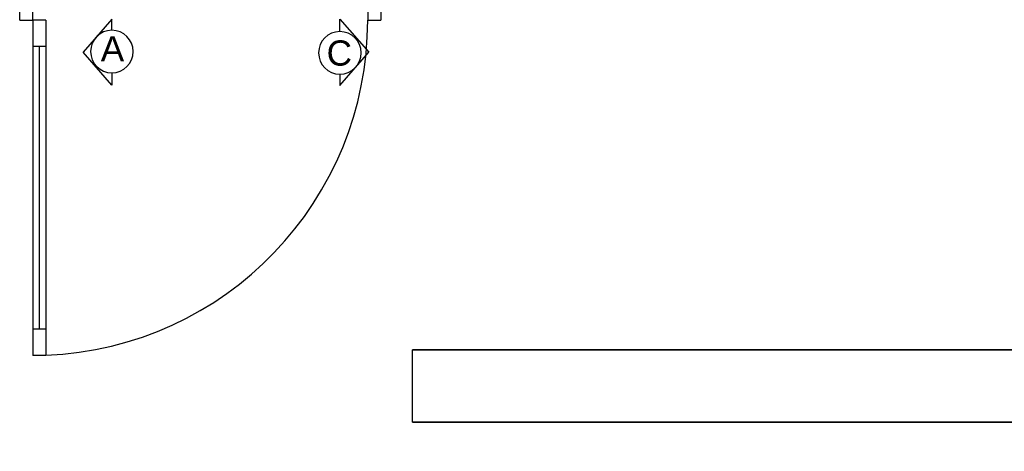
# Model space of a CAD drawing. Header units: millimetres. Extents: x -115474967 to 444143, y -74377 to 241828222.
# Tile 277 of 590: x -188409 to -185410, y 265894 to 267206. Entities that reach past the tile are written whole.
import ezdxf

# ---------------------------------------------------------------- set-up
doc = ezdxf.new("R2010")
doc.units = ezdxf.units.MM
doc.header["$MEASUREMENT"] = 0
for name, color, linetype in [('00-2 Doors', 1, 'Continuous'), ('00-2 Walls', 4, 'Continuous'), ('DIMS-50', 9, 'Continuous'), ('TEXT-REFN', 5, 'Continuous')]:
    doc.layers.add(name, color=color, linetype=linetype)
doc.styles.add('TEXT-20', font='arial.ttf', dxfattribs={"height": 40})

# ---------------------------------------------------------------- blocks, each defined once
blk = doc.blocks.new('A$C69671385')
at = {"layer": 'DIMS-50', "color": 3}
for p, q in [((0, 168.7), (262.1, 397.3)), ((524.2, 168.7), (262.1, 397.3)), ((88.2, 168.7), (0, 168.7)), ((425.6, 168.7), (524.2, 168.7))]:
    blk.add_line(p, q, dxfattribs=at)
at = {"layer": 'TEXT-REFN'}
blk.add_circle((256.9, 168.7), 168.7, dxfattribs=at)

msp = doc.modelspace()

# ---------------------------------------------------------------- linework, layer by layer
at = {"layer": '00-2 Doors'}
for p, q in [((-188409.0774, 267205.21011), (-188409.0774, 267320.21011)), ((-188369.0774, 267205.21011), (-188369.0774, 267320.21011)), ((-187349.07764, 267320.21011), (-187349.07764, 267205.21011)), ((-187309.07764, 267320.21011), (-187309.07764, 267205.21011)), ((-188409.0774, 267205.21011), (-188369.0774, 267205.21011)), ((-188369.0774, 267205.21011), (-188369.0774, 266185.21035)), ((-188329.0774, 267205.21011), (-188369.0774, 267205.21011)), ((-188329.0774, 267205.21011), (-188329.0774, 266185.21035)), ((-187349.07764, 267205.21011), (-187309.07764, 267205.21011)), ((-188329.0774, 267125.21011), (-188369.0774, 267125.21011)), ((-188349.0774, 266265.21035), (-188349.0774, 267125.21011)), ((-188329.0774, 266265.21035), (-188369.0774, 266265.21035)), ((-188329.0774, 266185.21035), (-188369.0774, 266185.21035))]:
    msp.add_line(p, q, dxfattribs=at)
msp.add_arc((-188369.0774, 267205.21011), 1019.99976, 272.24747014, 0, dxfattribs=at)
at = {"layer": '00-2 Walls'}
msp.add_line((-187213.2846, 265982.49546), (-187213.2846, 266202.49546), dxfattribs=at)
msp.add_line((-187213.2846, 265982.49546), (-187213.2846, 266202.49546), dxfattribs=at)
msp.add_lwpolyline([(-187213.28464, 265982.49546), (-187213.28457, 266202.49546), (-184414.43575, 266202.49546), (-184414.43575, 266880.29965), (-184304.43575, 266880.29965), (-184304.43575, 266202.49546), (-182236.63233, 266202.49546), (-182238.70517, 268235.46491), (-184420.77335, 268235.46491), (-184421.46001, 269120.9745), (-184311.46001, 269121.31741), (-184311.46001, 268455.90478), (-181253.6764, 268455.90478), (-181293.20769, 268235.46491), (-182024.77819, 268235.46491), (-182015.74885, 265982.49546), (-183621.50044, 265982.49546), (-183621.50044, 265893.76581), (-183841.2249, 265893.76581), (-183841.50151, 265982.49546)], close=True, dxfattribs=at)
for points in [[(-184414.43575, 266202.49546), (-187213.28457, 266202.49546)], [(-187213.28464, 265982.49546), (-183841.50151, 265982.49546)]]:
    msp.add_lwpolyline(points, dxfattribs=at)

# ---------------------------------------------------------------- block references
at = {"layer": 'DIMS-50', "color": 3, "xscale": -0.3839999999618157, "yscale": 0.3839999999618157, "zscale": 0.3839999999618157}
for p, rotation in [((-188063.46491, 267208.01292), 89.9999999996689), ((-187498.83473, 267006.70071), 269.9999999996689)]:
    msp.add_blockref('A$C69671385', p, dxfattribs=dict(at, rotation=rotation))

# ---------------------------------------------------------------- texts
at = {"layer": 'TEXT-REFN', "color": 2, "linetype": 'Continuous', "style": 'TEXT-20'}
for s, p in [('A', (-188162.31525, 267079.42413)), ('C', (-187474.25743, 267066.61422))]:
    msp.add_text(s, height=76.8, dxfattribs=at).set_placement(p)

doc.saveas('drawing.dxf')
